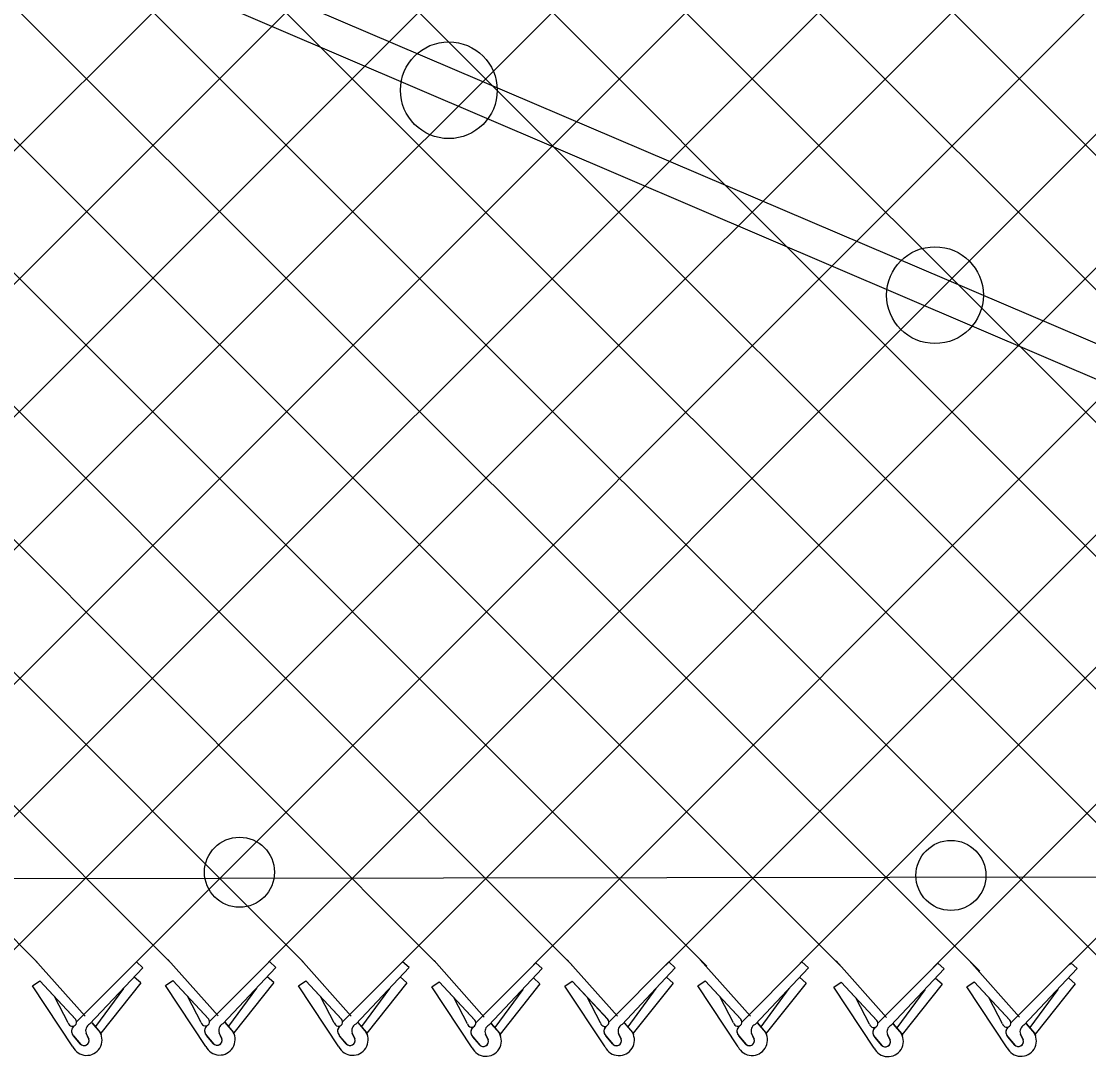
# Model space of a CAD drawing. Extents: x 0 to 2.85, y -0.1 to 1.83.
# Drawn here: x 0.612 to 0.6766, y 1.2843 to 1.347 of the extents above; entities that cross this region are included whole.
import ezdxf

# ---------------------------------------------------------------- set-up
doc = ezdxf.new("R2010")
doc.units = 0
doc.layers.add('sb_Chainlink Fence', color=7, linetype='Continuous')
doc.layers.add('sb_Existing Structural Steel', color=7, linetype='Continuous')

msp = doc.modelspace()

# ---------------------------------------------------------------- linework, layer by layer
at = {"layer": 'sb_Chainlink Fence'}
for p, q in [((0.5773464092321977, 1.3982105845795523), (0.6860271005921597, 1.289458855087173)), ((0.5060604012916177, 1.3969031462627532), (0.6129605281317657, 1.2899930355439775)), ((0.5141132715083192, 1.396897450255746), (0.6209512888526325, 1.2900525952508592)), ((0.5222934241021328, 1.3968688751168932), (0.6290589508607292, 1.2900045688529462)), ((0.5384011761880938, 1.3968650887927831), (0.6453249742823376, 1.2898319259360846)), ((0.5545203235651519, 1.3968799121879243), (0.6616699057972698, 1.2896916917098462)), ((0.5625565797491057, 1.2901611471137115), (0.6693826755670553, 1.3969248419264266)), ((0.562573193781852, 1.3968742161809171), (0.6700070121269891, 1.289440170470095)), ((0.5706355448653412, 1.2901356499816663), (0.6774369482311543, 1.3969414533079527)), ((0.5706491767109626, 1.3968729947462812), (0.6777291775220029, 1.2897716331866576)), ((0.5786813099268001, 1.2901393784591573), (0.6854993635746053, 1.397001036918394)), ((0.5866714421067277, 1.290071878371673), (0.6935560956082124, 1.3969562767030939)), ((0.586756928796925, 1.3968692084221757), (0.6940214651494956, 1.2895416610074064)), ((0.5947071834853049, 1.2899600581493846), (0.7016089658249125, 1.3969505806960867)), ((0.5948193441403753, 1.3969287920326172), (0.7021768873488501, 1.2894192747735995)), ((0.6028760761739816, 1.3968840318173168), (0.7095930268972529, 1.290118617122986)), ((0.6109289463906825, 1.3968783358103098), (0.7181280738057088, 1.2895989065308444)), ((0.6189666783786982, 1.3969951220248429), (0.7259084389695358, 1.2899354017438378)), ((0.6269589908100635, 1.2899826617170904), (0.7337585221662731, 1.3969102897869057)), ((0.6350337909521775, 1.2899747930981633), (0.7418152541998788, 1.3968655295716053)), ((0.6591379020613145, 1.2899300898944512), (0.7660271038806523, 1.3968872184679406)), ((0.6671829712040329, 1.2896590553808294), (0.7740813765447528, 1.3969038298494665)), ((0.6754354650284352, 1.289822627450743), (0.782143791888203, 1.3969634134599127)), ((0.5303469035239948, 1.396848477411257), (0.6370297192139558, 1.290032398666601)), ((0.6028266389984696, 1.290086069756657), (0.7095883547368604, 1.3968544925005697)), ((0.6108039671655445, 1.2900055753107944), (0.7176418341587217, 1.396834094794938)), ((0.6188222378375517, 1.2898655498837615), (0.7256961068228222, 1.3968507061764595)), ((0.6429967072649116, 1.2898254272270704), (0.7498681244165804, 1.396859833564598)), ((0.6510133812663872, 1.2898115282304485), (0.7512082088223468, 1.3900856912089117)), ((0.5536063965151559, 1.389707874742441), (0.6534902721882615, 1.2897465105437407)), ((0.612815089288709, 1.290137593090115), (0.6158504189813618, 1.2867199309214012)), ((0.6153317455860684, 1.286367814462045), (0.6189590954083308, 1.2900105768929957)), ((0.6161294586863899, 1.2862253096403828), (0.6193548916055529, 1.2896519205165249)), ((0.6193548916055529, 1.2896519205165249), (0.6189590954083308, 1.2900105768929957)), ((0.6208685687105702, 1.290157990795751), (0.6239038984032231, 1.2867403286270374)), ((0.6233852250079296, 1.286388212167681), (0.6270125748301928, 1.2900309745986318)), ((0.6241829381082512, 1.2862457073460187), (0.6274083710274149, 1.2896723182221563)), ((0.6274083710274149, 1.2896723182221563), (0.6270125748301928, 1.2900309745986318)), ((0.6289228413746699, 1.290141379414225), (0.6319581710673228, 1.2867237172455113)), ((0.6314394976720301, 1.2863716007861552), (0.6350668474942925, 1.2900143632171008)), ((0.6322372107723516, 1.2862290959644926), (0.6354626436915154, 1.289655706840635)), ((0.6354626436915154, 1.289655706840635), (0.6350668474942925, 1.2900143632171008)), ((0.6369852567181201, 1.290081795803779), (0.6400205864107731, 1.2866641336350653)), ((0.6395019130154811, 1.286312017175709), (0.6431292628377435, 1.2899547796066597)), ((0.6435250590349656, 1.289596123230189), (0.6431292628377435, 1.2899547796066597)), ((0.6450419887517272, 1.2901265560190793), (0.6480773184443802, 1.2867088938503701)), ((0.6475586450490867, 1.2863567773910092), (0.6511859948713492, 1.2899995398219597)), ((0.6483563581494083, 1.286214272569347), (0.651581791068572, 1.2896408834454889)), ((0.651581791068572, 1.2896408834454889), (0.6511859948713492, 1.2899995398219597)), ((0.6530948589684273, 1.2901322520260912), (0.6561301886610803, 1.2867145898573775)), ((0.6556115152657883, 1.2863624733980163), (0.6592388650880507, 1.290005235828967)), ((0.6564092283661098, 1.286219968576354), (0.6596346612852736, 1.289646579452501)), ((0.6596346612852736, 1.289646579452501), (0.6592388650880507, 1.290005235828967)), ((0.661321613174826, 1.2900604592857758), (0.6643569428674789, 1.2866427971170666)), ((0.6638382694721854, 1.2862906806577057), (0.6674656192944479, 1.2899334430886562)), ((0.6678614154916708, 1.2895747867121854), (0.6674656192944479, 1.2899334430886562)), ((0.669375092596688, 1.2900808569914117), (0.6724104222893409, 1.286663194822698)), ((0.6718917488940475, 1.2863110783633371), (0.6755190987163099, 1.2899538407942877)), ((0.675914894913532, 1.2895951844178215), (0.6755190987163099, 1.2899538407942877)), ((0.6192205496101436, 1.2887259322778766), (0.6188247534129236, 1.2890845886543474)), ((0.6272740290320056, 1.2887463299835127), (0.6268782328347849, 1.2891049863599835)), ((0.6353283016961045, 1.2887297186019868), (0.6349325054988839, 1.2890883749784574)), ((0.6402996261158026, 1.2861695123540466), (0.6435250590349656, 1.289596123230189)), ((0.6433907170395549, 1.2886701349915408), (0.6429949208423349, 1.2890287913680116)), ((0.6514474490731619, 1.2887148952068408), (0.651051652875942, 1.2890735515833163)), ((0.6595003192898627, 1.2887205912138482), (0.6591045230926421, 1.2890792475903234)), ((0.664635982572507, 1.2861481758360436), (0.6678614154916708, 1.2895747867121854)), ((0.6677270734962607, 1.2886487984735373), (0.6673312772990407, 1.2890074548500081)), ((0.672689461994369, 1.2861685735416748), (0.675914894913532, 1.2895951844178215)), ((0.6757805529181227, 1.2886691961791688), (0.6753847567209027, 1.2890278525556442)), ((0.6126710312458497, 1.288550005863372), (0.6131169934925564, 1.288854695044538)), ((0.6151075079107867, 1.2848610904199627), (0.6126710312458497, 1.288550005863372)), ((0.6131169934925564, 1.288854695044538), (0.615272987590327, 1.286531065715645)), ((0.6131169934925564, 1.288854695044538), (0.6152867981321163, 1.286517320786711)), ((0.6181815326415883, 1.288393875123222), (0.6164844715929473, 1.2860839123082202)), ((0.6192205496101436, 1.2887259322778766), (0.6168077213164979, 1.285691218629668)), ((0.6207245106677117, 1.2885704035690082), (0.6211704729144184, 1.2888750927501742)), ((0.6231609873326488, 1.2848814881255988), (0.6207245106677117, 1.2885704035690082)), ((0.6211704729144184, 1.2888750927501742), (0.6233264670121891, 1.2865514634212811)), ((0.6211704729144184, 1.2888750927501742), (0.6233402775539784, 1.2865377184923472)), ((0.6262350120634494, 1.2884142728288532), (0.6245379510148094, 1.2861043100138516)), ((0.6272740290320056, 1.2887463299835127), (0.6248612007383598, 1.2857116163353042)), ((0.6287787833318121, 1.2885537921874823), (0.6292247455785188, 1.2888584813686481)), ((0.6312152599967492, 1.2848648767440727), (0.6287787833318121, 1.2885537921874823)), ((0.6292247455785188, 1.2888584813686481), (0.631380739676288, 1.286534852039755)), ((0.6292247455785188, 1.2888584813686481), (0.6313945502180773, 1.2865211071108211)), ((0.6342892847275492, 1.2883976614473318), (0.6325922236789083, 1.2860876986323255)), ((0.6353283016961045, 1.2887297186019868), (0.6329154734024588, 1.285695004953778)), ((0.6368411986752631, 1.2884942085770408), (0.6372871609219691, 1.2887988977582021)), ((0.6392776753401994, 1.2848052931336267), (0.6368411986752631, 1.2884942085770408)), ((0.6372871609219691, 1.2887988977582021), (0.6394431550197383, 1.286475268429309)), ((0.6372871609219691, 1.2887988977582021), (0.6394569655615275, 1.2864615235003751)), ((0.6423517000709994, 1.288338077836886), (0.6406546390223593, 1.2860281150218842)), ((0.6433907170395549, 1.2886701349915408), (0.6409778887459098, 1.285635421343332)), ((0.6448979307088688, 1.2885389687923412), (0.6453438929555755, 1.288843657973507)), ((0.6473344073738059, 1.2848500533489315), (0.6448979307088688, 1.2885389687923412)), ((0.6453438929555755, 1.288843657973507), (0.6474998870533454, 1.2865200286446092)), ((0.6453438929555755, 1.288843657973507), (0.6475136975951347, 1.2865062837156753)), ((0.6504084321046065, 1.2883828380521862), (0.6487113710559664, 1.2860728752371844)), ((0.6514474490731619, 1.2887148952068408), (0.6490346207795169, 1.285680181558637)), ((0.6529508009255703, 1.2885446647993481), (0.6533967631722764, 1.2888493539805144)), ((0.6553872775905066, 1.2848557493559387), (0.6529508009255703, 1.2885446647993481)), ((0.6533967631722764, 1.2888493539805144), (0.6555527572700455, 1.286525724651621)), ((0.6533967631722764, 1.2888493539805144), (0.6555665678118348, 1.2865119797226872)), ((0.6584613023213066, 1.2883885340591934), (0.6567642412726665, 1.2860785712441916)), ((0.6595003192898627, 1.2887205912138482), (0.657087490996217, 1.2856858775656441)), ((0.6611775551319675, 1.2884728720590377), (0.6616235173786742, 1.2887775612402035)), ((0.6636140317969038, 1.284783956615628), (0.6611775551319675, 1.2884728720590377)), ((0.6616235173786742, 1.2887775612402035), (0.6637795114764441, 1.2864539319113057)), ((0.6616235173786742, 1.2887775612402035), (0.6637933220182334, 1.2864401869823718)), ((0.6677270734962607, 1.2886487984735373), (0.6653142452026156, 1.2856140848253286)), ((0.6692310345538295, 1.288493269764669), (0.6696769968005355, 1.288797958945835)), ((0.6716675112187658, 1.2848043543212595), (0.6692310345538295, 1.288493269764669)), ((0.6696769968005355, 1.288797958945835), (0.6718329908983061, 1.2864743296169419)), ((0.6696769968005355, 1.288797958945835), (0.6718468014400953, 1.2864605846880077)), ((0.6747415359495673, 1.2883371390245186), (0.6730444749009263, 1.2860271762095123)), ((0.6757805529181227, 1.2886691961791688), (0.6733677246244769, 1.2856344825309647)), ((0.6148301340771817, 1.286316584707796), (0.6140184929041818, 1.2878681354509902)), ((0.6228836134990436, 1.286336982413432), (0.6220719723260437, 1.2878885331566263)), ((0.6309378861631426, 1.2863203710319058), (0.6301262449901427, 1.2878719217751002)), ((0.6390003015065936, 1.28626078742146), (0.6381886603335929, 1.2878123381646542)), ((0.6470570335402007, 1.2863055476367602), (0.6462453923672, 1.287857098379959)), ((0.6551099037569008, 1.286311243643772), (0.6542982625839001, 1.2878627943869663)), ((0.6633366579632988, 1.2862394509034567), (0.6625250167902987, 1.287791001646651)), ((0.6666880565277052, 1.2883167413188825), (0.6649909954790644, 1.286006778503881)), ((0.6713901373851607, 1.2862598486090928), (0.6705784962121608, 1.287811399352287)), ((0.6162645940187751, 1.286320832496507), (0.6167598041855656, 1.2857346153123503)), ((0.616271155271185, 1.2863118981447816), (0.6167622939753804, 1.2857325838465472)), ((0.6243180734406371, 1.2863412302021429), (0.6248132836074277, 1.2857550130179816)), ((0.6243246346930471, 1.2863322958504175), (0.6248157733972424, 1.2857529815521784)), ((0.6248132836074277, 1.2857550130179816), (0.6248497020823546, 1.2856869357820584)), ((0.632372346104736, 1.286324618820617), (0.6328675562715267, 1.2857384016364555)), ((0.6323789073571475, 1.2863156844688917), (0.6328700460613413, 1.285736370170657)), ((0.6328675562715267, 1.2857384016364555), (0.6329039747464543, 1.2856703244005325)), ((0.640434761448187, 1.286265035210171), (0.6409299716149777, 1.2856788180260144)), ((0.6404413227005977, 1.2862561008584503), (0.6409324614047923, 1.2856767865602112)), ((0.6484914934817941, 1.2863097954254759), (0.6489867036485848, 1.2857235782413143)), ((0.6484980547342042, 1.2863008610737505), (0.6489891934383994, 1.2857215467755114)), ((0.6565443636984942, 1.286315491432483), (0.6570395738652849, 1.2857292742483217)), ((0.656550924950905, 1.2863065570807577), (0.6570420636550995, 1.2857272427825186)), ((0.6647711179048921, 1.2862436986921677), (0.6652663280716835, 1.2856574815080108)), ((0.6647776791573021, 1.2862347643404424), (0.6652688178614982, 1.285655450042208)), ((0.6728245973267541, 1.2862640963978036), (0.6733198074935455, 1.2856778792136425)), ((0.6728311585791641, 1.2862551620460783), (0.6733222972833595, 1.285675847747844)), ((0.6155591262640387, 1.2850460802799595), (0.6151551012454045, 1.2855298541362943)), ((0.6151551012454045, 1.2855298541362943), (0.6156002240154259, 1.2850027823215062)), ((0.6160812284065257, 1.2853316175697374), (0.6159176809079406, 1.285685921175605)), ((0.6159182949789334, 1.2856733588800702), (0.6160808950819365, 1.2853396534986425)), ((0.6167598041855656, 1.2857346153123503), (0.6167962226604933, 1.2856665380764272)), ((0.6167962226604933, 1.2856665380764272), (0.6168272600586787, 1.2855936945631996)), ((0.6236126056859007, 1.2850664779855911), (0.6232085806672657, 1.2855502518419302)), ((0.6232085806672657, 1.2855502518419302), (0.6236537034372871, 1.2850231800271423)), ((0.6241347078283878, 1.2853520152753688), (0.6239711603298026, 1.285706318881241)), ((0.6239717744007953, 1.2856937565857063), (0.6241343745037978, 1.2853600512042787)), ((0.6248497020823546, 1.2856869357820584), (0.6248807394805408, 1.2856140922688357)), ((0.6316668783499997, 1.2850498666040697), (0.6312628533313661, 1.2855336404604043)), ((0.6312628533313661, 1.2855336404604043), (0.6317079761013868, 1.2850065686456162)), ((0.6321889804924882, 1.2853354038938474), (0.632025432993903, 1.2856897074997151)), ((0.6320260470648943, 1.2856771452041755), (0.6321886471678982, 1.2853434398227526)), ((0.6329039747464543, 1.2856703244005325), (0.6329350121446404, 1.2855974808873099)), ((0.6397292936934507, 1.2849902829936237), (0.6393252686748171, 1.2854740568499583)), ((0.6393252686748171, 1.2854740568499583), (0.639770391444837, 1.284946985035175)), ((0.6402513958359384, 1.2852758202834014), (0.6400878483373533, 1.285630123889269)), ((0.6400884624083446, 1.2856175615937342), (0.6402510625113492, 1.2852838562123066)), ((0.6409299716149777, 1.2856788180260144), (0.6409663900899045, 1.2856107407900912)), ((0.6409663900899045, 1.2856107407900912), (0.6409974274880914, 1.2855378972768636)), ((0.6477860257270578, 1.2850350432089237), (0.6473820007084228, 1.2855188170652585)), ((0.6473820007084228, 1.2855188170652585), (0.6478271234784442, 1.284991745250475)), ((0.6483081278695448, 1.2853205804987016), (0.6481445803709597, 1.285674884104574)), ((0.6481451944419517, 1.2856623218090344), (0.6483077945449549, 1.2853286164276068)), ((0.6489867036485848, 1.2857235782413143), (0.6490231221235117, 1.2856555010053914)), ((0.6490231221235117, 1.2856555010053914), (0.6490541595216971, 1.285582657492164)), ((0.6558388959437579, 1.2850407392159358), (0.6554348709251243, 1.2855245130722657)), ((0.6554348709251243, 1.2855245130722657), (0.6558799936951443, 1.2849974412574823)), ((0.6563609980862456, 1.2853262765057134), (0.6561974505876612, 1.2856805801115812)), ((0.6561980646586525, 1.2856680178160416), (0.6563606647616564, 1.2853343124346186)), ((0.6570395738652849, 1.2857292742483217), (0.6570759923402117, 1.2856611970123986)), ((0.6570759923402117, 1.2856611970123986), (0.6571070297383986, 1.285588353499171)), ((0.6640656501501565, 1.2849689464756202), (0.6636616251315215, 1.285452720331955)), ((0.6636616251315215, 1.285452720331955), (0.6641067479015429, 1.284925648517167)), ((0.6645877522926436, 1.285254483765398), (0.6644242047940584, 1.2856087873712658)), ((0.6644248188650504, 1.285596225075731), (0.6645874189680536, 1.2852625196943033)), ((0.6652663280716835, 1.2856574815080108), (0.6653027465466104, 1.2855894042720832)), ((0.6653027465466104, 1.2855894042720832), (0.6653337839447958, 1.2855165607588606)), ((0.6721191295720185, 1.2849893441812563), (0.6717151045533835, 1.2854731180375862)), ((0.6717151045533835, 1.2854731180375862), (0.672160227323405, 1.284946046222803)), ((0.6726412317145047, 1.2852748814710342), (0.6724776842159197, 1.2856291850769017)), ((0.6724782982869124, 1.2856166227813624), (0.6726408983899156, 1.2852829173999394)), ((0.6733198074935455, 1.2856778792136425), (0.6733562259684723, 1.2856098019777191)), ((0.6733562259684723, 1.2856098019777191), (0.6733872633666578, 1.2855369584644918))]:
    msp.add_line(p, q, dxfattribs=at)
for centre, radius, start, end in [((0.6150821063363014, 1.2863606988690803), 0.00025580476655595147, 189.9304409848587, 40.97853800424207), ((0.6231355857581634, 1.2863810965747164), 0.00025580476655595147, 189.9304409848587, 40.97853800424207), ((0.6311898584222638, 1.2863644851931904), 0.00025580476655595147, 189.9304409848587, 40.97853800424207), ((0.6392522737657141, 1.2863049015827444), 0.00025580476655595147, 189.9304409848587, 40.97853800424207), ((0.6473090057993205, 1.2863496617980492), 0.00025580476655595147, 189.9304409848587, 40.97853800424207), ((0.6553618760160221, 1.2863553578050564), 0.00025580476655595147, 189.9304409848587, 40.97853800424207), ((0.6635886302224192, 1.2862835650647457), 0.00025580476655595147, 189.9304409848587, 40.97853800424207), ((0.6716421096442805, 1.2863039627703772), 0.00025580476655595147, 189.9304409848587, 40.97853800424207), ((0.6154145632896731, 1.285813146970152), 0.0003843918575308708, 126.9947472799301, 219.79833989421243), ((0.6154250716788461, 1.28581268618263), 0.0003909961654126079, 127.7656421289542, 226.33281459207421), ((0.6163054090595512, 1.2858452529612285), 0.00041880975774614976, 114.84216649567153, 203.51671506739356), ((0.6234680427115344, 1.285833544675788), 0.0003843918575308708, 126.9947472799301, 219.79833989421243), ((0.623478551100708, 1.2858330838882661), 0.0003909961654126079, 127.7656421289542, 226.33281459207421), ((0.6239994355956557, 1.2852962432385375), 0.0009354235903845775, 206.32021657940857, 29.22686940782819), ((0.6243588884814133, 1.2858656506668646), 0.00041880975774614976, 114.84216649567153, 203.51671506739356), ((0.6315223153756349, 1.285816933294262), 0.0003843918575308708, 126.9947472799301, 219.79833989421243), ((0.6315328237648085, 1.2858164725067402), 0.0003909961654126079, 127.7656421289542, 226.33281459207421), ((0.6320537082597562, 1.2852796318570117), 0.0009354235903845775, 206.32021657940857, 29.22686940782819), ((0.6324131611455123, 1.2858490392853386), 0.00041880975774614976, 114.84216649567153, 203.51671506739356), ((0.6395847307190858, 1.285757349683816), 0.0003843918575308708, 126.9947472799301, 219.79833989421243), ((0.6395952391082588, 1.285756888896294), 0.0003909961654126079, 127.7656421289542, 226.33281459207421), ((0.6404755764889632, 1.2857894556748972), 0.00041880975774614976, 114.84216649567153, 203.51671506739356), ((0.6476414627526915, 1.2858021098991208), 0.0003843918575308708, 126.9947472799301, 219.79833989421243), ((0.6476519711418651, 1.285801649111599), 0.0003909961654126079, 127.7656421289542, 226.33281459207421), ((0.6485323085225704, 1.2858342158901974), 0.00041880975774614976, 114.84216649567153, 203.51671506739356), ((0.6556943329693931, 1.285807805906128), 0.0003843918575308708, 126.9947472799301, 219.79833989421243), ((0.655704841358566, 1.285807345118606), 0.0003909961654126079, 127.7656421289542, 226.33281459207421), ((0.6565851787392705, 1.2858399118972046), 0.00041880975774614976, 114.84216649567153, 203.51671506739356), ((0.6639210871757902, 1.2857360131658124), 0.0003843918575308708, 126.9947472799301, 219.79833989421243), ((0.6639315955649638, 1.2857355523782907), 0.0003909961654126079, 127.7656421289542, 226.33281459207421), ((0.6648119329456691, 1.285768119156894), 0.00041880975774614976, 114.84216649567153, 203.51671506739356), ((0.6719745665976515, 1.2857564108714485), 0.0003843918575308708, 126.9947472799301, 219.79833989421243), ((0.6719850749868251, 1.2857559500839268), 0.0003909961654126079, 127.7656421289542, 226.33281459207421), ((0.6728654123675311, 1.2857885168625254), 0.00041880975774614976, 114.84216649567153, 203.51671506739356), ((0.6159459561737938, 1.2852758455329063), 0.0009354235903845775, 206.32021657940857, 29.22686940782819), ((0.6157919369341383, 1.285240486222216), 0.00030330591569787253, 219.86319118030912, 17.48524419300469), ((0.615793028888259, 1.2852390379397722), 0.00030494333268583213, 230.78260140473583, 19.265642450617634), ((0.6238454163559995, 1.2852608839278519), 0.00030330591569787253, 219.86319118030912, 17.48524419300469), ((0.6238465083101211, 1.2852594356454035), 0.00030494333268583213, 230.78260140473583, 19.265642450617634), ((0.6318996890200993, 1.2852442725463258), 0.00030330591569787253, 219.86319118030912, 17.48524419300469), ((0.6319007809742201, 1.285242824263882), 0.00030494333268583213, 230.78260140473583, 19.265642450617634), ((0.6401161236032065, 1.2852200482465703), 0.0009354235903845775, 206.32021657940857, 29.22686940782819), ((0.6399621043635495, 1.2851846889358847), 0.00030330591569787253, 219.86319118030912, 17.48524419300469), ((0.6399631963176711, 1.285183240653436), 0.00030494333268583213, 230.78260140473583, 19.265642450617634), ((0.6481728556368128, 1.2852648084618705), 0.0009354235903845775, 206.32021657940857, 29.22686940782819), ((0.6480188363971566, 1.2852294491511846), 0.00030330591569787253, 219.86319118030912, 17.48524419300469), ((0.6480199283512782, 1.2852280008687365), 0.00030494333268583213, 230.78260140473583, 19.265642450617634), ((0.6562257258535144, 1.2852705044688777), 0.0009354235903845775, 206.32021657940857, 29.22686940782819), ((0.6560717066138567, 1.285235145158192), 0.00030330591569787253, 219.86319118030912, 17.48524419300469), ((0.6560727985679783, 1.2852336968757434), 0.00030494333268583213, 230.78260140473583, 19.265642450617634), ((0.6644524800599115, 1.2851987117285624), 0.0009354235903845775, 206.32021657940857, 29.22686940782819), ((0.6642984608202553, 1.2851633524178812), 0.00030330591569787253, 219.86319118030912, 17.48524419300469), ((0.6642995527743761, 1.2851619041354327), 0.00030494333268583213, 230.78260140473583, 19.265642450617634), ((0.6725059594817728, 1.2852191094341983), 0.0009354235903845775, 206.32021657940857, 29.22686940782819), ((0.6723519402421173, 1.2851837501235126), 0.00030330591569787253, 219.86319118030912, 17.48524419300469), ((0.6723530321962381, 1.2851823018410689), 0.00030494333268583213, 230.78260140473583, 19.265642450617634)]:
    msp.add_arc(centre, radius, start, end, dxfattribs=at)
at = {"layer": 'sb_Existing Structural Steel'}
for p, q in [((0.5641116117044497, 1.3757185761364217), (0.7412555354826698, 1.3000333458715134)), ((0.5635189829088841, 1.3739399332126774), (0.7401851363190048, 1.2982485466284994)), ((0.3677572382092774, 1.2946482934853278), (1.0468782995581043, 1.2957760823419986))]:
    msp.add_line(p, q, dxfattribs=at)
for centre, radius in [((0.6378708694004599, 1.3427973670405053), 0.002929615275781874), ((0.667300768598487, 1.3303856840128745), 0.002929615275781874), ((0.6251983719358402, 1.2954328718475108), 0.0021204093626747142), ((0.668268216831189, 1.2952402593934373), 0.0021204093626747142)]:
    msp.add_circle(centre, radius, dxfattribs=at)

doc.saveas('drawing.dxf')
